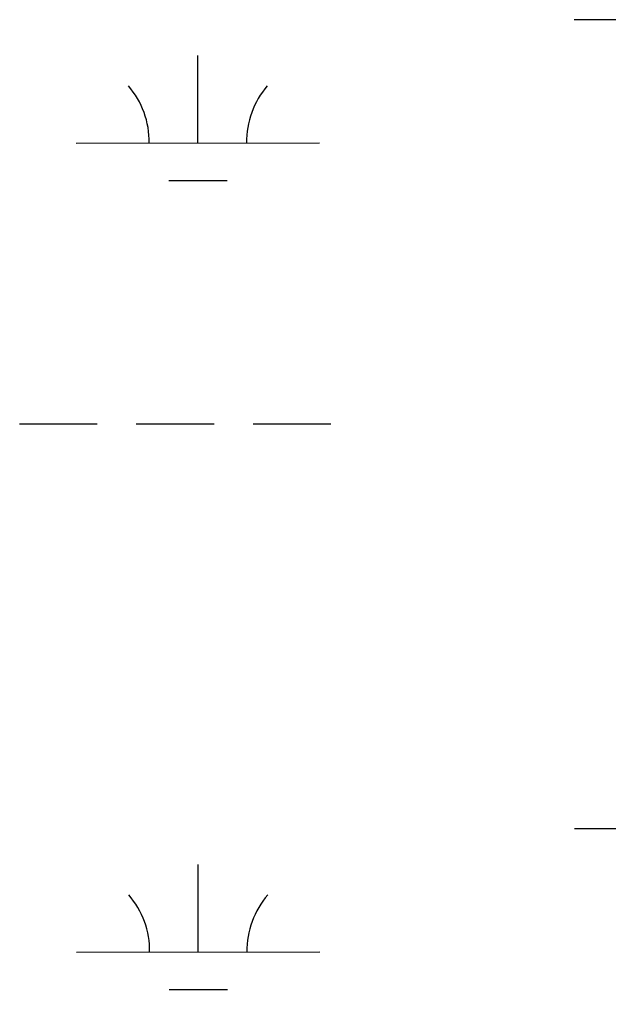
# Model space of a CAD drawing. Extents: x 3279314 to 3317160, y 734079 to 759431.
# Drawn here: x 3314217.4 to 3314459.6, y 746315.6 to 746714.5 of the extents above; entities that cross this region are included whole.
import ezdxf

# ---------------------------------------------------------------- set-up
doc = ezdxf.new("R2010")
doc.units = 0
doc.layers.add('V-WETL-SWMP', color=7, linetype='Continuous')

msp = doc.modelspace()

# ---------------------------------------------------------------- linework, layer by layer
at = {"layer": 'V-WETL-SWMP'}
for p, q in [((3314445.36, 746714.51), (3314477.36, 746714.52)), ((3314290.79, 746663.69), (3314290.77, 746699.69)), ((3314240.79, 746663.66), (3314340.79, 746663.71)), ((3314278.8, 746648.25), (3314302.8, 746648.26)), ((3314217.44, 746548.22), (3314249.44, 746548.23)), ((3314265.44, 746548.24), (3314297.44, 746548.26)), ((3314313.44, 746548.27), (3314345.44, 746548.28)), ((3314445.53, 746381.83), (3314477.53, 746381.85)), ((3314290.96, 746331.01), (3314290.94, 746367.01)), ((3314240.96, 746330.99), (3314340.96, 746331.04)), ((3314278.97, 746315.58), (3314302.97, 746315.59))]:
    msp.add_line(p, q, dxfattribs=at)
for centre, start, end in [((3314235.55, 746664.13), 359.2573, 40.801), ((3314346.03, 746664.19), 139.2573, 180.801), ((3314235.72, 746331.46), 359.2573, 40.801), ((3314346.2, 746331.52), 139.2573, 180.801)]:
    msp.add_arc(centre, 35.25, start, end, dxfattribs=at)

doc.saveas('drawing.dxf')
